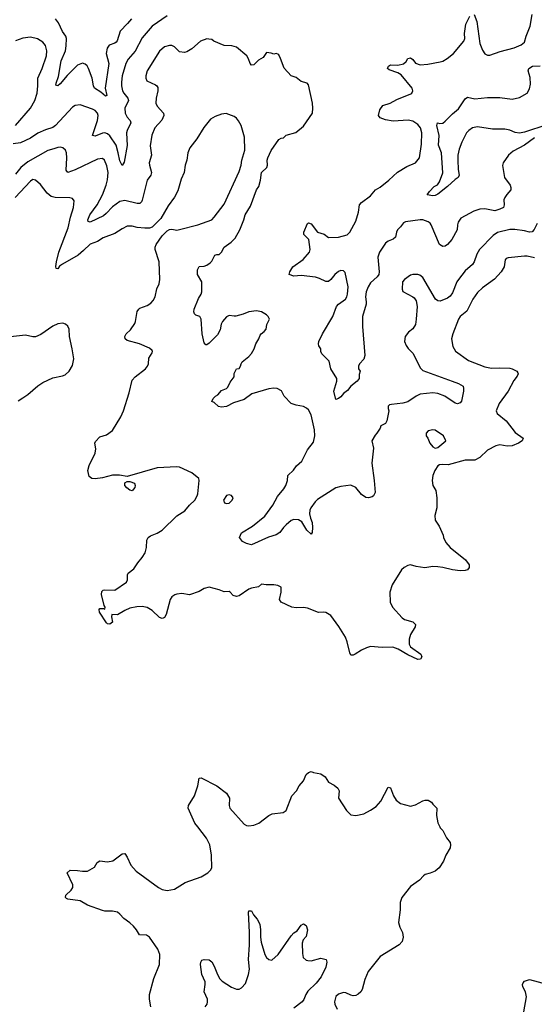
# Model space of a CAD drawing. Header units: inches. Extents: x 1834610 to 2027685, y 642842 to 774116.
# Tile 482 of 632: x 1931864 to 1936008, y 748570 to 756502. Entities that reach past the tile are written whole.
import ezdxf

# ---------------------------------------------------------------- set-up
doc = ezdxf.new("R2010")
doc.units = ezdxf.units.IN
doc.header["$MEASUREMENT"] = 0
doc.layers.add('B9734', color=7, linetype='Continuous')
doc.layers.add('B9735', color=7, linetype='Continuous')

msp = doc.modelspace()

# ---------------------------------------------------------------- linework, layer by layer
at = {"layer": 'B9734', "color": 5}
for points, elevation in [([(1932920.5, 748550), (1932909.7, 748610), (1932908.6, 748650), (1932943.6, 748776.4), (1932989.8, 748890), (1932990.9, 748970), (1932974.7, 749014.7), (1932910, 749111.5), (1932885.7, 749125.7), (1932829.7, 749129.7), (1932805.1, 749170), (1932779.3, 749199.3), (1932750, 749226.9), (1932701.3, 749261.3), (1932670, 749296.9), (1932650, 749312.6), (1932610, 749321.3), (1932550, 749320.5), (1932530, 749325.1), (1932410, 749369.5), (1932350, 749402.9), (1932250, 749416), (1932241.2, 749421.2), (1932233.2, 749430), (1932236, 749450), (1932279.3, 749490), (1932291.6, 749510), (1932291.5, 749531.5), (1932246, 749630), (1932268.7, 749650), (1932330, 749648.2), (1932370, 749641.1), (1932410, 749643.1), (1932466.6, 749673.4), (1932487.7, 749712.3), (1932510, 749726), (1932570, 749717.3), (1932613.6, 749726.4), (1932690, 749782), (1932710, 749784), (1932730, 749756), (1932758.4, 749690), (1932801.6, 749641.6), (1932980.7, 749510), (1933010, 749494.4), (1933050, 749486.4), (1933110, 749496.3), (1933196, 749550), (1933323.9, 749596.1), (1933379.3, 749630), (1933400.9, 749650), (1933409.6, 749670.4), (1933407.6, 749770), (1933394.7, 749854.7), (1933368, 749908), (1933297.5, 750000)], 480), ([(1935246.1, 750000), (1935250, 749992), (1935271, 749970), (1935301, 749910), (1935330, 749872), (1935333.4, 749853.4), (1935330.6, 749830.6), (1935295.5, 749770), (1935276.1, 749723.9), (1935240.7, 749670), (1935210, 749642.9), (1935170, 749625.1), (1935130, 749614.5), (1935115.6, 749604.4), (1935084, 749570), (1935010, 749518), (1934942.4, 749430), (1934928.4, 749390), (1934928.2, 749330), (1934915.5, 749230), (1934924.9, 749190), (1934947.2, 749147.2), (1934952, 749110), (1934944.6, 749075.4), (1934920.7, 749050), (1934766.3, 748953.7), (1934670, 748833.2), (1934643.1, 748770), (1934621.1, 748690), (1934610, 748669.5), (1934590, 748651.8), (1934570, 748641.6), (1934550, 748638.4), (1934530, 748642.9), (1934490, 748662.4), (1934470, 748666), (1934430, 748651.3), (1934410, 748631.6), (1934398.9, 748590), (1934402.3, 748570), (1934419.6, 748530)], 480), ([(1933357.2, 748550), (1933372.3, 748570), (1933376, 748590), (1933376, 748610), (1933349.5, 748670), (1933357.6, 748730), (1933356.2, 748750), (1933329.6, 748810), (1933320.7, 748890), (1933322.7, 748910), (1933330, 748924.7), (1933349, 748931), (1933390, 748926.8), (1933410, 748911), (1933430, 748877.3), (1933456.1, 748810), (1933475.3, 748775.3), (1933495.3, 748755.3), (1933570, 748708.3), (1933610, 748692.3), (1933630, 748692.9), (1933650, 748702.6), (1933681.7, 748738.3), (1933706.5, 748810), (1933713.9, 748853.9), (1933707.3, 748930), (1933713.6, 749050), (1933714, 749150), (1933706.6, 749310), (1933710, 749322), (1933730, 749322), (1933746, 749290), (1933775.6, 749255.6), (1933796.5, 749216.5), (1933802, 749170), (1933802, 749110), (1933809.1, 749069.1), (1933837.6, 748970), (1933850, 748947.3), (1933870, 748930.7), (1933894, 748926), (1933944.5, 748970), (1934050, 749122), (1934070, 749144.9), (1934097.1, 749162.9), (1934130, 749206), (1934150, 749218), (1934170, 749204.7), (1934182, 749170), (1934170, 749115.3), (1934147.3, 749090), (1934137.5, 749062.5), (1934139.8, 748979.8), (1934146, 748946), (1934170, 748924.7), (1934182.8, 748922.8), (1934210, 748920.7), (1934290, 748940.7), (1934331, 748931), (1934336.3, 748910), (1934328, 748870), (1934291.5, 748790), (1934250, 748739.8), (1934183.4, 748676.6), (1934167, 748650), (1934151.4, 748608.6), (1934137.1, 748590), (1934070, 748539.8)], 460), ([(1935924.5, 748510), (1935945.5, 748630), (1935937.4, 748670), (1935915.8, 748710), (1935912.1, 748730), (1935917, 748743), (1935930, 748755.5), (1935970, 748768.4), (1936110, 748732.6)], 480)]:
    msp.add_lwpolyline(points, dxfattribs=dict(at, elevation=elevation))
at = {"layer": 'B9735', "color": 5}
for points, elevation in [([(1933050, 756532.9), (1932930, 756449.8), (1932850, 756356.9), (1932792.6, 756247.4), (1932736, 756184), (1932719.1, 756150), (1932690.1, 756049.9), (1932682.3, 755997.7), (1932682.7, 755970), (1932692.5, 755930), (1932702.5, 755910), (1932733.4, 755870), (1932738.6, 755850), (1932711.1, 755790), (1932712.3, 755750), (1932730, 755715.3), (1932753.7, 755690), (1932759, 755670), (1932728.1, 755610), (1932724.3, 755590), (1932728.3, 755488.2), (1932705.5, 755354.5), (1932690, 755326.6), (1932670, 755365.1), (1932657.5, 755430), (1932639.6, 755490), (1932590, 755565.7), (1932570, 755583.7), (1932550, 755590.7), (1932530, 755587.3), (1932470, 755563.5), (1932448.8, 755568.8), (1932489.8, 755690), (1932494.6, 755730), (1932489.7, 755750), (1932470.7, 755770.7), (1932450, 755781.7), (1932350, 755814.7), (1932310, 755811.6), (1932290, 755798.4), (1932152.9, 755650), (1932130, 755633.5), (1932070, 755613.3), (1932010, 755586.6), (1931950, 755547), (1931870, 755509.7), (1931810, 755500.7)], 440), ([(1932763.1, 756510), (1932732.6, 756470), (1932672.2, 756410), (1932648.3, 756331.7), (1932639.6, 756320.4), (1932630, 756312.6), (1932584.1, 756295.9), (1932568, 756272), (1932561.2, 756230), (1932580.8, 756150), (1932551, 755950), (1932566, 755890), (1932554.6, 755885.4), (1932516.9, 755916.9), (1932465.6, 755950), (1932457.1, 755970), (1932446.2, 756030), (1932418.4, 756110), (1932407.1, 756130), (1932390, 756144.2), (1932370, 756151.6), (1932330, 756134.5), (1932310, 756118), (1932246.6, 756053.4), (1932190, 755986.3), (1932170, 755969.6), (1932155.3, 755975.3), (1932156.2, 755990), (1932176.9, 756043.1), (1932197.3, 756170), (1932232.2, 756252.2), (1932238.8, 756290), (1932239.8, 756350), (1932235.8, 756370), (1932207.7, 756407.7), (1932175.7, 756475.7), (1932151.8, 756510)], 420), ([(1936010, 755549.1), (1935930.1, 755489.9), (1935838.6, 755441.4), (1935800.4, 755410), (1935757.1, 755350), (1935752.5, 755327.5), (1935767.2, 755230), (1935814.9, 755170), (1935820.3, 755150), (1935819.5, 755130), (1935785.8, 755094.2), (1935770.2, 755070), (1935763.5, 755050), (1935765.7, 755010), (1935759.1, 754990), (1935730, 754974.7), (1935690, 754961.3), (1935610, 754977.6), (1935570, 754975.6), (1935520.6, 754959.4), (1935417.6, 754902.4), (1935394.9, 754870), (1935388.8, 754850), (1935387, 754810), (1935344.4, 754730), (1935310, 754691.6), (1935290, 754676.9), (1935270, 754674), (1935243.9, 754690), (1935177.4, 754850), (1935170, 754862), (1935153.4, 754873.4), (1935110, 754889.6), (1935090, 754889.7), (1934970, 754873.5), (1934954.2, 754865.8), (1934930, 754832.8), (1934906.4, 754810), (1934897.4, 754790), (1934890, 754749.5), (1934870, 754732.8), (1934830, 754716.8), (1934810, 754700.4), (1934760.2, 754630), (1934748.6, 754590), (1934758.2, 754470), (1934755.8, 754450), (1934742, 754430), (1934690, 754382.8), (1934670, 754349.7), (1934654.4, 754310), (1934649.2, 754269.2), (1934654.9, 754230), (1934653, 754210), (1934625.3, 754110), (1934623.5, 754030), (1934643, 753797), (1934634, 753766), (1934601, 753730), (1934591.3, 753710), (1934592, 753690), (1934604.7, 753670), (1934596.9, 753643.1), (1934598, 753610), (1934580.7, 753590), (1934530.4, 753549.6), (1934504.5, 753515.5), (1934470, 753489.3), (1934450, 753464.5), (1934430, 753449), (1934410, 753442), (1934394.7, 753510), (1934418.7, 753590), (1934416.8, 753610), (1934369.6, 753690), (1934356.2, 753750), (1934297.2, 753810), (1934289, 753830), (1934289, 753850), (1934273.2, 753873.2), (1934269, 753890), (1934272.7, 753910), (1934302, 753970), (1934384.7, 754110), (1934415.1, 754190), (1934431.6, 754210), (1934486.2, 754250), (1934497.4, 754270), (1934503.5, 754290), (1934508.4, 754350), (1934484.7, 754464.7), (1934470, 754479.7), (1934450, 754481), (1934430, 754473.3), (1934400.4, 754450), (1934370, 754409), (1934350, 754393.2), (1934330, 754393.2), (1934277.8, 754417.8), (1934246.9, 754426.9), (1934130, 754439.8), (1934070, 754435.1), (1934033.2, 754450), (1934038, 754470), (1934063.7, 754510), (1934146, 754570), (1934198.4, 754630), (1934204.2, 754650), (1934191.3, 754730), (1934152.1, 754772.1), (1934151.8, 754790), (1934181.3, 754858.7), (1934190, 754864.9), (1934210, 754857.1), (1934262, 754790), (1934314.4, 754774.4), (1934350, 754747.8), (1934430, 754749.1), (1934500.7, 754770), (1934522.7, 754790), (1934570, 754879.1), (1934591.1, 754950), (1934599.7, 755010), (1934615.1, 755030), (1934690, 755084.2), (1934728.9, 755131.1), (1934766.1, 755153.9), (1934836.4, 755210), (1934906.2, 755273.9), (1934981.2, 755318.8), (1935051.8, 755350), (1935084, 755390), (1935100.8, 755499.2), (1935102.2, 755590), (1935091.6, 755630), (1935070, 755658.5), (1935030, 755683.8), (1934993.1, 755693.1), (1934870, 755685.2), (1934810, 755694), (1934766, 755710), (1934754, 755730), (1934764.8, 755775.2), (1934788.7, 755811.3), (1934846, 755830), (1934901.8, 755858.2), (1935014.9, 755905.1), (1935022.7, 755910), (1935029.5, 755930), (1935025.1, 755950), (1934936.8, 756056.8), (1934910, 756075.1), (1934838.4, 756098.4), (1934825.2, 756110), (1934832.5, 756127.5), (1934850, 756137.1), (1934910, 756134.3), (1934954.7, 756145.3), (1934976, 756164), (1934988.7, 756190), (1935010, 756194.8), (1935030, 756181), (1935052.1, 756152.1), (1935090, 756139.5), (1935150, 756143.7), (1935250, 756161.7), (1935270, 756167.6), (1935307.3, 756190), (1935358, 756230), (1935441.1, 756330), (1935448, 756350), (1935445.6, 756390), (1935455.3, 756464.7), (1935490, 756531.3)], 440), ([(1935524.7, 756544.7), (1935546, 756486), (1935570.3, 756310), (1935590, 756257.3), (1935610, 756228), (1935630, 756217.1), (1935650, 756215.5), (1935734.2, 756245.8), (1935844.7, 756275.3), (1935901, 756299), (1935930, 756322), (1935943.5, 756370), (1935976, 756450), (1935990, 756544.9)], 440), ([(1931829.2, 755650.8), (1931950, 755790.2), (1931986.5, 755850), (1932003, 755910), (1932009.9, 755970), (1932010, 756030.7), (1932044.8, 756110), (1932080.7, 756210), (1932081.2, 756250), (1932070, 756293.6), (1932050, 756322), (1932007.3, 756347.3), (1931950, 756361.8), (1931890, 756353.3), (1931830, 756331.5)], 440), ([(1936030, 754859.6), (1936007.2, 754812.8), (1935990, 754792.6), (1935970, 754789.8), (1935930, 754801.2), (1935850, 754812.8), (1935810, 754812.2), (1935712.6, 754787.4), (1935676.3, 754763.7), (1935566.2, 754650), (1935546.1, 754613.9), (1935524.9, 754550), (1935510.3, 754530), (1935450, 754478.3), (1935398, 754410), (1935384.7, 754390), (1935350, 754302.4), (1935330, 754273.3), (1935310, 754257.2), (1935250, 754233), (1935230, 754236.2), (1935212.3, 754250), (1935110, 754424), (1935084.8, 754444.8), (1935070, 754449.4), (1935030.5, 754449.5), (1935010, 754443.7), (1934962.8, 754410), (1934946.4, 754390), (1934943, 754330), (1934950, 754311.3), (1935030, 754270.5), (1935040.9, 754260.9), (1935056.5, 754236.5), (1935064.9, 754190), (1935057.6, 754090), (1935050, 754045.2), (1935030, 754012), (1934995.1, 753984.9), (1934967.7, 753950), (1934963.8, 753910), (1934976.2, 753876.2), (1934992.8, 753852.8), (1935033.3, 753813.3), (1935090, 753696.3), (1935110, 753675.3), (1935347.7, 753590), (1935398.8, 753570), (1935434, 753550), (1935439.1, 753530), (1935438, 753510), (1935420.7, 753430), (1935410, 753414), (1935390, 753406), (1935370, 753412.7), (1935286.6, 753470), (1935230, 753490.8), (1935190, 753495.7), (1935090, 753486.3), (1935056.9, 753470), (1934990, 753423.8), (1934950, 753412.1), (1934856.9, 753403.1), (1934842, 753398), (1934831.3, 753388.7), (1934831, 753370), (1934837.3, 753350), (1934819.1, 753270), (1934810.6, 753250), (1934770.8, 753230), (1934767.3, 753210), (1934741, 753170), (1934725.1, 753154.9), (1934700.5, 753110), (1934713.4, 753050), (1934699.7, 752930), (1934718.6, 752790), (1934726.2, 752693.8), (1934714.2, 752665.8), (1934702, 752658), (1934672, 752650), (1934650, 752653.3), (1934615.6, 752675.6), (1934570, 752734.5), (1934530, 752751.5), (1934450, 752742), (1934410, 752729.6), (1934263.2, 752636.8), (1934242, 752618), (1934207.2, 752570), (1934199.6, 752550), (1934198, 752522), (1934204.8, 752484.8), (1934217.8, 752450), (1934222, 752410), (1934219.3, 752370), (1934210, 752356), (1934175.6, 752390), (1934136.3, 752456.3), (1934110, 752473.1), (1934070, 752476.4), (1934050, 752468.5), (1934010, 752433.7), (1933988.1, 752411.9), (1933958.3, 752370), (1933930, 752352.4), (1933866.5, 752333.5), (1933730, 752272), (1933690, 752282.7), (1933659, 752299), (1933634, 752330), (1933650, 752366.8), (1933737.1, 752422.9), (1933837.1, 752503), (1933902.7, 752590), (1933938.7, 752661.3), (1933990, 752721.7), (1934007.6, 752750), (1934020.3, 752790), (1934022.4, 752830), (1934067.9, 752872), (1934093.2, 752906.8), (1934135, 752945), (1934182.1, 753037.9), (1934230, 753097.3), (1934240.3, 753150), (1934237.5, 753197.4), (1934210, 753319), (1934190, 753358), (1934173.4, 753373.4), (1934150, 753386), (1934090, 753396.3), (1934049.7, 753409.8), (1933992.7, 753470), (1933971.6, 753511.6), (1933938, 753530), (1933910, 753533.6), (1933870, 753528.5), (1933732.1, 753487.9), (1933670, 753442.4), (1933584.4, 753415.6), (1933530, 753384.5), (1933490, 753380.9), (1933465.2, 753385.2), (1933430, 753418), (1933410, 753426), (1933422, 753450), (1933441.2, 753470), (1933460.2, 753479.8), (1933490, 753514), (1933530, 753531), (1933538.9, 753541.1), (1933558.4, 753581.6), (1933590, 753624.7), (1933590, 753652), (1933609, 753690), (1933630, 753691), (1933642.7, 753710), (1933646, 753730), (1933654.8, 753745.2), (1933710, 753787.3), (1933730, 753813), (1933750.7, 753849.3), (1933765.1, 753890), (1933789.7, 753930), (1933800, 753960), (1933807.9, 753972.1), (1933833.3, 753990), (1933847.3, 754010), (1933854.3, 754045.7), (1933876, 754090), (1933865.2, 754110), (1933850, 754125.2), (1933810, 754149), (1933770, 754157.2), (1933710, 754149.2), (1933662, 754130), (1933605.2, 754114.8), (1933590, 754112.3), (1933550, 754118), (1933530, 754107), (1933497, 754070), (1933487.4, 754050), (1933477.5, 754002.5), (1933457.4, 753962.6), (1933390, 753896), (1933370, 753881.2), (1933363.7, 753883.7), (1933350, 753898), (1933332, 753970), (1933326, 754090), (1933314, 754110), (1933282.5, 754122.5), (1933271.8, 754131.8), (1933267.2, 754147.2), (1933268.3, 754170), (1933304.1, 754255.9), (1933324.5, 754290), (1933329.6, 754310.4), (1933329.8, 754390), (1933295.1, 754450), (1933294.5, 754485.5), (1933310, 754514), (1933350, 754515.5), (1933370, 754523), (1933396.9, 754543.1), (1933410, 754557.3), (1933435.3, 754604.7), (1933450, 754610.5), (1933470, 754610.5), (1933489.5, 754630), (1933509.7, 754670.3), (1933566, 754710), (1933598.3, 754741.7), (1933637, 754810), (1933669.5, 754890.5), (1933679.5, 754930), (1933721.7, 754998.3), (1933771.8, 755130), (1933790, 755158.8), (1933803.5, 755210), (1933811.3, 755270), (1933853.3, 755310), (1933858.2, 755330), (1933856.4, 755370), (1933861.5, 755390), (1933890, 755448.2), (1933950, 755536.3), (1933970, 755547.3), (1933989.3, 755550.7), (1934010, 755570.6), (1934086.5, 755593.5), (1934150, 755643), (1934220.5, 755750), (1934224.5, 755790), (1934220.9, 755830), (1934190, 755978), (1934178, 755990), (1934130, 756004), (1934090, 756037.2), (1934048.7, 756050), (1933992.5, 756112.5), (1933964, 756190), (1933950, 756218), (1933943.1, 756223.1), (1933930, 756228.7), (1933910, 756224), (1933890, 756233.2), (1933850, 756237.2), (1933823.5, 756196.5), (1933785.5, 756174.5), (1933750, 756139), (1933730, 756135.3), (1933719, 756150), (1933706.8, 756186.8), (1933693.2, 756210), (1933610, 756281.2), (1933572.1, 756292.1), (1933510, 756295.1), (1933427.6, 756327.6), (1933410, 756341.2), (1933386, 756346), (1933370, 756346.6), (1933318.8, 756330), (1933250, 756267.6), (1933210, 756242.9), (1933190, 756237.6), (1933150, 756243.7), (1933110, 756282), (1933090, 756293.6), (1933070, 756294.7), (1933030, 756282), (1932990, 756249.6), (1932890.3, 756090), (1932878.7, 756050), (1932879.5, 756030), (1932888, 756010), (1932957.3, 755977.3), (1932968.9, 755968.9), (1932976.1, 755956.1), (1932977.3, 755930), (1932961.8, 755870), (1932960.9, 755830), (1932970, 755804.4), (1933021.7, 755750), (1933023.6, 755730), (1933008.2, 755691.8), (1932952.7, 755630), (1932928.8, 755571.2), (1932913.7, 755486.3), (1932926, 755410), (1932906.7, 755350), (1932908, 755330), (1932924.9, 755270), (1932918.7, 755250), (1932890.2, 755209.8), (1932850, 755049.3), (1932844.8, 755035.2), (1932830, 755021.5), (1932810, 755021.1), (1932710, 755044.3), (1932670, 755036.3), (1932610, 754993.8), (1932560.1, 754939.9), (1932537.6, 754922.4), (1932430, 754869.8), (1932414.8, 754874.8), (1932412.8, 754890), (1932427.1, 754930), (1932486.4, 755010), (1932530, 755090.3), (1932559.9, 755170), (1932570, 755210.8), (1932575.5, 755270), (1932565.7, 755325.7), (1932547.6, 755370), (1932530, 755382.6), (1932490, 755377.2), (1932310, 755291.9), (1932250, 755271.5), (1932238.7, 755290), (1932244.2, 755390), (1932239.7, 755430), (1932232.4, 755450), (1932210, 755469.6), (1932190, 755474.3), (1932170, 755472.8), (1932139.7, 755460.3), (1932090, 755448.6), (1931930, 755356.5), (1931872.5, 755310), (1931830, 755258.4)], 460), ([(1936110, 755656.1), (1935930, 755597), (1935890, 755587.8), (1935852.8, 755592.8), (1935810, 755612.7), (1935770, 755621.3), (1935670, 755620.2), (1935550, 755638.7), (1935509.1, 755630.9), (1935480.3, 755610), (1935462.6, 755590), (1935424.2, 755515.9), (1935402, 755458), (1935392.4, 755410), (1935390.9, 755370.9), (1935395.3, 755295.3), (1935403, 755250), (1935394.9, 755230), (1935370, 755214.7), (1935310, 755159.3), (1935230, 755095.8), (1935210, 755084.7), (1935190, 755082), (1935146, 755090), (1935163.3, 755116.7), (1935202.6, 755157.4), (1935227.7, 755172.3), (1935244.7, 755195.3), (1935272.5, 755267.5), (1935260.3, 755430), (1935237.7, 755490), (1935240.8, 755570), (1935223.8, 755650), (1935229.3, 755670), (1935246, 755666), (1935270, 755669.2), (1935290, 755683.2), (1935350, 755743.5), (1935397.2, 755782.8), (1935450, 755863.7), (1935470, 755877.6), (1935530, 755864.2), (1935630, 755874.2), (1935730, 755874.3), (1935830, 755862.3), (1935890, 755874.6), (1935949.8, 755910.2), (1935970, 755944), (1935977.7, 755982.3), (1935975.3, 756035.3), (1935958.7, 756090), (1935963.1, 756110), (1935993.3, 756126.7), (1936054, 756130)], 420), ([(1936010, 754584.7), (1935950, 754598), (1935930, 754597.3), (1935796.3, 754583.7), (1935782, 754578), (1935773, 754567), (1935764, 754510), (1935741.3, 754470), (1935687.2, 754412.8), (1935590, 754342.6), (1935550, 754303.5), (1935512.8, 754250), (1935465.3, 754154.7), (1935410, 754111.5), (1935398.7, 754090), (1935352.2, 753970), (1935342.4, 753930), (1935352.2, 753870), (1935372.6, 753832.6), (1935477.4, 753757.4), (1935610, 753706), (1935664.5, 753695.5), (1935730, 753698.2), (1935810, 753694.7), (1935830.5, 753690), (1935867.7, 753670), (1935876.5, 753656.5), (1935879.3, 753650), (1935870.3, 753630), (1935844.2, 753595.8), (1935798.6, 753510), (1935725, 753410), (1935701.7, 753350), (1935708.2, 753328.2), (1935781.3, 753270), (1935855.1, 753175.1), (1935918.8, 753130), (1935910.8, 753110), (1935881.6, 753090), (1935830, 753067.9), (1935790, 753065.3), (1935730, 753076.8), (1935699.1, 753070), (1935630, 753032.6), (1935570, 752974), (1935530, 752954), (1935450, 752953.3), (1935314.6, 752914.6), (1935270, 752919), (1935245.2, 752914.8), (1935230, 752909), (1935208, 752870), (1935190.6, 752830), (1935184.9, 752790), (1935190.6, 752750), (1935214.4, 752710), (1935223.1, 752650), (1935223.1, 752570), (1935207.5, 752507.5), (1935210.8, 752470), (1935242.5, 752422.5), (1935273, 752350), (1935276.3, 752330), (1935296.3, 752290), (1935330, 752250.7), (1935454.8, 752150), (1935482.8, 752110), (1935484, 752090), (1935470, 752069.6), (1935450, 752064.2), (1935410, 752063), (1935350, 752069.6), (1935270, 752089.5), (1935230, 752094.5), (1935190, 752096.2), (1935126, 752086), (1935056.6, 752096.6), (1935010, 752109.2), (1934990, 752105.2), (1934961, 752090), (1934938.8, 752070), (1934862.8, 751950), (1934844, 751890), (1934846, 751810), (1934866.8, 751770), (1934942.5, 751682.5), (1934962, 751670), (1935030.5, 751650.5), (1935050.6, 751630.6), (1935047.3, 751610), (1935010.7, 751550), (1935001, 751510), (1935000.7, 751470), (1935010.8, 751450), (1935094.8, 751390), (1935102.8, 751370), (1935090.3, 751349.7), (1935070, 751347), (1934990, 751385.1), (1934911.5, 751431.5), (1934867.7, 751447.7), (1934783.8, 751443.8), (1934688.3, 751451.7), (1934657.3, 751442.7), (1934616.7, 751423.3), (1934564.7, 751390), (1934550, 751383.7), (1934530, 751382.7), (1934521, 751401), (1934500.5, 751490), (1934486.4, 751526.4), (1934434.6, 751614.6), (1934370, 751702.7), (1934330, 751725.2), (1934310, 751729), (1934270, 751726), (1934181.7, 751761.7), (1934150, 751765.4), (1934090, 751763.5), (1934055.3, 751770), (1933968.3, 751808.3), (1933957, 751830), (1933969.5, 751890), (1933969.1, 751929.1), (1933943.7, 751943.7), (1933909.6, 751949.6), (1933849.5, 751949.5), (1933810, 751955.1), (1933786.4, 751933.6), (1933730, 751923.5), (1933710, 751915.1), (1933630, 751861.6), (1933610, 751855.6), (1933582.5, 751862.5), (1933559.3, 751890), (1933550, 751895.1), (1933510, 751893.3), (1933470, 751909.7), (1933390, 751931.3), (1933350, 751919.7), (1933310, 751894.3), (1933231, 751869), (1933170, 751879), (1933130, 751874.5), (1933111.8, 751868.2), (1933090, 751851.1), (1933076.5, 751830), (1933042.4, 751710), (1933030, 751686), (1933019, 751681), (1933010, 751678.4), (1932990, 751685.6), (1932930, 751743), (1932890, 751766.6), (1932850, 751775.4), (1932806.9, 751773.1), (1932750, 751760.7), (1932710, 751743.5), (1932650, 751707.8), (1932604.7, 751710), (1932603.8, 751690), (1932612.1, 751647.9), (1932590, 751632.3), (1932570, 751635.1), (1932562, 751642), (1932506.3, 751730), (1932502.7, 751750), (1932510, 751758.8), (1932538.8, 751758.8), (1932550, 751754), (1932552.1, 751767.9), (1932543.3, 751783.3), (1932522.4, 751870), (1932524.4, 751895.6), (1932534.5, 751905.5), (1932550, 751908.2), (1932630, 751906.9), (1932723.5, 751970), (1932732, 751990), (1932731.5, 752030), (1932738.3, 752041.7), (1932783.3, 752076.7), (1932813.6, 752126.4), (1932850.9, 752169.1), (1932874.3, 752205.7), (1932885.6, 752250), (1932886.6, 752310), (1932899, 752330), (1932917.5, 752342.5), (1932970, 752364), (1933009.6, 752390.4), (1933130, 752505.5), (1933194.3, 752545.7), (1933230, 752590.7), (1933273.2, 752630), (1933294, 752666), (1933298, 752682), (1933309.3, 752789.3), (1933305.6, 752805.6), (1933249, 752850), (1933150, 752896.2), (1933130, 752898.7), (1932970, 752890.8), (1932730, 752823), (1932668.1, 752831.9), (1932610, 752832.3), (1932530, 752811.3), (1932470, 752802), (1932444.8, 752804.8), (1932422.5, 752822.5), (1932412.3, 752870), (1932422.7, 752910), (1932472.3, 753010), (1932476.6, 753043.4), (1932469.6, 753090), (1932475.1, 753104.9), (1932510, 753140.7), (1932562.4, 753157.6), (1932610, 753193.4), (1932677.5, 753302.5), (1932699.5, 753350), (1932744.7, 753495.2), (1932770, 753597.3), (1932794.2, 753625.9), (1932876.2, 753690), (1932893.6, 753710), (1932901.6, 753730), (1932904.7, 753775.3), (1932930, 753818), (1932933.3, 753830), (1932930, 753837.2), (1932910, 753856), (1932829.5, 753889.5), (1932730, 753917), (1932712.7, 753930), (1932709.6, 753950), (1932721.3, 753970), (1932756.3, 754003.7), (1932790, 754054.4), (1932796.8, 754070), (1932809.8, 754150), (1932822.2, 754170), (1932830, 754178.3), (1932890, 754200.2), (1932920.5, 754219.5), (1932939.6, 754240.4), (1932953.5, 754270), (1932966.9, 754333.1), (1932985.9, 754374.1), (1932990.9, 754409.1), (1932986.9, 754550), (1932953.3, 754650), (1932954.7, 754670), (1932962.7, 754690), (1933010, 754760.3), (1933050, 754801.3), (1933070, 754812.2), (1933090, 754814.9), (1933130, 754806.4), (1933150, 754810.4), (1933299, 754850), (1933410, 754890.3), (1933430.9, 754910), (1933510, 755017), (1933630, 755279.3), (1933646.8, 755330), (1933651.4, 755370), (1933677.2, 755450), (1933674.9, 755554.9), (1933648.3, 755648.3), (1933627, 755687), (1933608.3, 755708.3), (1933590, 755720.7), (1933526.8, 755746.8), (1933490, 755740.5), (1933437.8, 755722.2), (1933400.2, 755699.8), (1933345.9, 755634.1), (1933290, 755542.9), (1933234.9, 755470), (1933216.9, 755430), (1933209, 755370), (1933196.9, 755330), (1933187.6, 755270), (1933163.7, 755216.3), (1933135.9, 755124.1), (1933109, 755071), (1933058, 755002), (1933000.4, 754899.6), (1932930.1, 754829.9), (1932910, 754823.1), (1932870, 754821.4), (1932810, 754828.6), (1932770, 754839.7), (1932730, 754837.7), (1932690, 754818), (1932630, 754779.3), (1932535.2, 754744.8), (1932490, 754714.7), (1932430, 754693.1), (1932378.6, 754641.4), (1932334.5, 754605.5), (1932207.8, 754532.2), (1932185, 754515), (1932170, 754494.5), (1932156.4, 754496.4), (1932154.5, 754514.5), (1932160.2, 754550), (1932178.2, 754630), (1932254.9, 754825.1), (1932273.4, 754910), (1932297.4, 754990), (1932302.7, 755042.7), (1932290, 755062), (1932267.2, 755067.2), (1932150, 755069.8), (1932118, 755078), (1932083.6, 755103.6), (1932030, 755175.1), (1931990, 755209.2), (1931970, 755214), (1931950, 755200.7), (1931827.6, 755070)], 480), ([(1931850, 753431.4), (1931890, 753454.4), (1931930, 753481.2), (1932010, 753553.5), (1932050, 753580.2), (1932130, 753615.9), (1932207.1, 753632.9), (1932230, 753642), (1932262.6, 753670), (1932290, 753717.3), (1932298.2, 753770), (1932286.4, 753850), (1932264, 753950), (1932260.7, 754010), (1932250, 754033.2), (1932233.2, 754050), (1932210, 754056.9), (1932170, 754053), (1932130, 754032.6), (1932034.1, 753965.9), (1931990, 753947.3), (1931970, 753947.2), (1931910, 753959.3), (1931790, 753948.3)], 520), ([(1933297.5, 750000), (1933274.5, 750030), (1933220.5, 750150), (1933222.4, 750170), (1933270.7, 750249.3), (1933298.3, 750330), (1933309.6, 750390.4), (1933325.2, 750394.8), (1933450, 750330.5), (1933530.3, 750270.3), (1933554, 750230), (1933550.4, 750170), (1933556.4, 750150), (1933670, 750022), (1933690, 750010.5), (1933710, 750006.4), (1933750, 750012.7), (1933789.7, 750030.3), (1933870, 750090.7), (1933896, 750104), (1933984.5, 750115.5), (1934009, 750130), (1934054, 750250), (1934093.2, 750290), (1934113.2, 750330), (1934149, 750370), (1934170, 750422), (1934190, 750438), (1934210, 750444.7), (1934230, 750436), (1934290, 750426), (1934322.8, 750402.8), (1934350, 750358.8), (1934396.3, 750336.3), (1934424.7, 750310), (1934436, 750290), (1934430.4, 750230), (1934494.3, 750130), (1934530, 750097.3), (1934570, 750091.7), (1934634.9, 750105.1), (1934690, 750133.4), (1934735.6, 750164.4), (1934772.6, 750207.4), (1934830, 750318), (1934850, 750314), (1934874.8, 750250), (1934894.4, 750214.4), (1934930, 750186.8), (1935010, 750166), (1935050, 750176), (1935110, 750207.7), (1935130, 750213.4), (1935153.4, 750213.4), (1935179.1, 750199.1), (1935190, 750182), (1935222, 750150), (1935221, 750090), (1935230.9, 750030.9), (1935246.1, 750000)], 480)]:
    msp.add_lwpolyline(points, dxfattribs=dict(at, elevation=elevation))
at = {"layer": 'B9735', "color": 5, "elevation": 480}
for points in [[(1935190, 753199), (1935152, 753190), (1935136, 753170), (1935136, 753150), (1935150.6, 753130.6), (1935167.3, 753090), (1935190, 753061), (1935210, 753051), (1935230, 753056), (1935295.3, 753110), (1935278, 753150), (1935210, 753194)], [(1932770, 752705.1), (1932750, 752711.6), (1932725.1, 752730), (1932709.7, 752750), (1932710, 752770.4), (1932730, 752781.1), (1932750, 752780.3), (1932787, 752767), (1932794, 752750), (1932790, 752734)], [(1933550, 752675.3), (1933530, 752668), (1933504.7, 752630), (1933512, 752610), (1933530, 752604), (1933550, 752607.7), (1933574, 752630), (1933582, 752650), (1933570, 752668)]]:
    msp.add_lwpolyline(points, close=True, dxfattribs=at)

doc.saveas('drawing.dxf')
